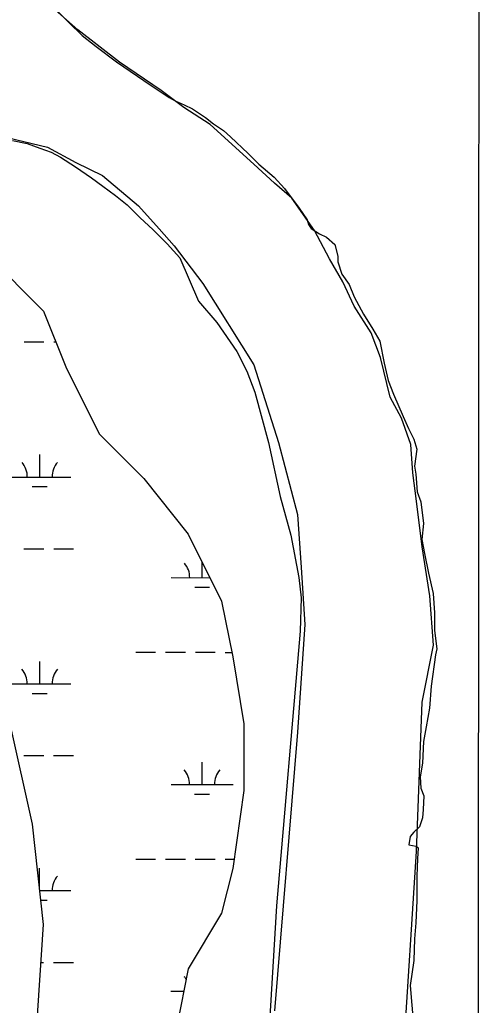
# Model space of a CAD drawing. Extents: x 3245246 to 3283090, y 806824 to 832173.
# Drawn here: x 3259157 to 3259897, y 827159 to 828745 of the extents above; entities that cross this region are included whole.
import ezdxf

# ---------------------------------------------------------------- set-up
doc = ezdxf.new("R2010")
doc.units = 0
for name, color, linetype in [('V-GRID-MAJR', 7, 'Continuous'), ('V-SITE-VEGE', 7, 'Continuous'), ('V-TOPO-SHOR', 7, 'Continuous'), ('V-WETL-SWMP', 7, 'Continuous')]:
    doc.layers.add(name, color=color, linetype=linetype)

msp = doc.modelspace()

# ---------------------------------------------------------------- linework, layer by layer
at = {"layer": 'V-GRID-MAJR'}
msp.add_spline([(3259886.4, 812208.7), (3259889.9, 818267.9), (3259893.4, 824330.1), (3259897, 830392.4), (3259897, 830395.5)], degree=3, dxfattribs=at)
at = {"layer": 'V-SITE-VEGE'}
for p, q in [((3259145.9, 828550.7), (3259169.4, 828545.9)), ((3259169.4, 828545.9), (3259189.4, 828538.4)), ((3259189.4, 828538.4), (3259208, 828531.9)), ((3259208, 828531.9), (3259222.7, 828523.7)), ((3259222.7, 828523.7), (3259247, 828508.5)), ((3259247, 828508.5), (3259272.8, 828490.4)), ((3259272.8, 828490.4), (3259291, 828477.2)), ((3259291, 828477.2), (3259311.7, 828462.2)), ((3259311.7, 828462.2), (3259330.1, 828447.2)), ((3259330.1, 828447.2), (3259350.8, 828427)), ((3259350.8, 828427), (3259372.2, 828406.9)), ((3259372.2, 828406.9), (3259394.4, 828384.2)), ((3259394.4, 828384.2), (3259415.1, 828362)), ((3259415.1, 828362), (3259445, 828292.3)), ((3259445, 828292.3), (3259474.5, 828257.8)), ((3259474.5, 828257.8), (3259506.5, 828211.2)), ((3259506.5, 828211.2), (3259522.7, 828179.6)), ((3259522.7, 828179.6), (3259535.6, 828146)), ((3259535.6, 828146), (3259557.6, 828064.9)), ((3259557.6, 828064.9), (3259576.7, 827978)), ((3259576.7, 827978), (3259593.4, 827915.7)), ((3259593.4, 827915.7), (3259606.6, 827847.9)), ((3259606.6, 827847.9), (3259610, 827814.7)), ((3259610, 827814.7), (3259608.7, 827761.5)), ((3259608.7, 827761.5), (3259570.4, 827319.2)), ((3259570.4, 827319.2), (3259526.2, 826574.3))]:
    msp.add_line(p, q, dxfattribs=at)
msp.add_lwpolyline([(3259217.1, 828759.7), (3259236.6, 828739.8), (3259257.8, 828719.5), (3259280.3, 828701.8), (3259313.1, 828677), (3259368.6, 828639.3), (3259398, 828620), (3259407.3, 828614.3), (3259421.9, 828608.2), (3259435.2, 828601.4), (3259456.5, 828587.8), (3259469.3, 828577.3), (3259485.1, 828566.5), (3259496.6, 828556.6), (3259524.8, 828529.9), (3259542.3, 828512.8), (3259566.6, 828491.8), (3259583.2, 828473.4), (3259607.2, 828442), (3259619.8, 828422.8), (3259622, 828415.6), (3259626.6, 828409.2), (3259639.9, 828400.4), (3259650.9, 828395.1), (3259664.2, 828383.4), (3259669.1, 828364.4), (3259669.1, 828355.6), (3259675.6, 828335.5), (3259687.4, 828318.8), (3259695.7, 828299.4), (3259710.5, 828271), (3259725.4, 828247.1), (3259737.1, 828227.7), (3259744, 828192.4), (3259750.4, 828164.3), (3259758.8, 828142.6), (3259774.4, 828106.6), (3259783.1, 828087.6), (3259791.8, 828070.1), (3259796.4, 828054.2), (3259792.6, 828026.8), (3259794.9, 828013.9), (3259796.8, 827985.4), (3259802.9, 827969.1), (3259807.1, 827934.6), (3259804.4, 827908.7), (3259809, 827886), (3259815.4, 827854.8), (3259822.7, 827821.8), (3259824.6, 827790.7), (3259825, 827762.6), (3259828.4, 827732.9), (3259826.5, 827723.5), (3259819.3, 827673), (3259816.6, 827637.6), (3259811.7, 827607.3), (3259807.1, 827583.7), (3259805.6, 827549.2), (3259801.8, 827527.1), (3259802.6, 827508.9), (3259807.9, 827496.4), (3259806.8, 827474.4), (3259805.7, 827461.1), (3259800.7, 827446.3), (3259791.6, 827437.9), (3259785.5, 827431.1), (3259783.6, 827417.8), (3259795.4, 827415.5), (3259798.5, 827412.5), (3259797.3, 827395), (3259796.6, 827367.3), (3259796.6, 827328.2), (3259794.7, 827292.1), (3259792.8, 827266.3), (3259791.7, 827231.7), (3259785.6, 827191.5), (3259790.9, 827128.1)], dxfattribs=at)
at = {"layer": 'V-TOPO-SHOR'}
for points in [[(3259774.7, 827080.8), (3259796, 827406.7), (3259805.2, 827647.3), (3259823.4, 827738.7), (3259817.3, 827817.9), (3259805.2, 827897.1), (3259796, 827970.2), (3259789.9, 828015.9), (3259786.9, 828061.6), (3259771.7, 828104.2), (3259771.7, 828104.2), (3259753.4, 828137.7), (3259738.2, 828201.7), (3259722.9, 828241.3), (3259695.5, 828283.9), (3259677.2, 828323.5), (3259655.9, 828360.1), (3259631.5, 828405.8), (3259595, 828457.6), (3259567.6, 828481.9), (3259534.1, 828512.4), (3259464, 828576.4), (3259421.4, 828603.8), (3259384.8, 828631.2), (3259317.8, 828676.9), (3259250.8, 828728.7), (3259196, 828777.4)], [(3259125.9, 828558.1), (3259202, 828539.8), (3259247.7, 828515.4), (3259290.4, 828494.1), (3259348.3, 828445.4), (3259381.8, 828408.8), (3259406.1, 828381.4), (3259451.8, 828320.5), (3259534.1, 828189.5), (3259573.7, 828064.6), (3259604.1, 827948.9), (3259610.2, 827863.6), (3259616.3, 827772.2), (3259604.1, 827598.6), (3259567.6, 827150.8)]]:
    msp.add_lwpolyline(points, dxfattribs=at)
at = {"layer": 'V-WETL-SWMP'}
for p, q in [((3259164.2, 828226.6), (3259196.2, 828226.5)), ((3259212.2, 828226.5), (3259215.4, 828226.5)), ((3259189.5, 828009.3), (3259189.6, 828045.3)), ((3259139.5, 828009.3), (3259239.5, 828009.3)), ((3259177.5, 827993.9), (3259201.5, 827993.9)), ((3259164.1, 827893.9), (3259196.1, 827893.9)), ((3259212.1, 827893.9), (3259244.1, 827893.9)), ((3259450.9, 827847.3), (3259450.9, 827872.7)), ((3259400.9, 827847.4), (3259463.6, 827847.3)), ((3259438.9, 827831.9), (3259462.9, 827831.9)), ((3259344, 827727.3), (3259376, 827727.3)), ((3259392, 827727.3), (3259424, 827727.3)), ((3259440, 827727.3), (3259472, 827727.3)), ((3259488, 827727.2), (3259498.8, 827727.2)), ((3259189.4, 827676.6), (3259189.4, 827712.6)), ((3259139.4, 827676.7), (3259239.4, 827676.6)), ((3259177.4, 827661.2), (3259201.4, 827661.2)), ((3259163.9, 827561.2), (3259195.9, 827561.2)), ((3259211.9, 827561.2), (3259243.9, 827561.2)), ((3259450.8, 827514.7), (3259450.8, 827550.7)), ((3259400.8, 827514.7), (3259500.8, 827514.6)), ((3259438.8, 827499.2), (3259462.8, 827499.2)), ((3259343.9, 827394.6), (3259375.9, 827394.6)), ((3259391.9, 827394.6), (3259423.9, 827394.6)), ((3259439.9, 827394.6), (3259471.9, 827394.6)), ((3259487.9, 827394.6), (3259502.4, 827394.6)), ((3259189.3, 827346.7), (3259189.3, 827380)), ((3259189.6, 827344), (3259239.3, 827343.9)), ((3259191.3, 827328.5), (3259201.2, 827328.5)), ((3259191.5, 827228.5), (3259195.8, 827228.5)), ((3259211.8, 827228.5), (3259243.8, 827228.5)), ((3259400.6, 827182), (3259421.4, 827182))]:
    msp.add_line(p, q, dxfattribs=at)
msp.add_lwpolyline([(3259106, 828365.8), (3259195.6, 828276.1), (3259231.4, 828186.4), (3259285.2, 828078.8), (3259356.9, 828007.1), (3259428.6, 827917.4), (3259482.3, 827809.8), (3259500.3, 827720.1), (3259518.2, 827612.5), (3259518.2, 827504.9), (3259500.3, 827379.3), (3259482.3, 827307.6), (3259428.6, 827217.9), (3259410.6, 827128.2), (3259392.7, 827020.6), (3259392.7, 826805.4), (3259374.8, 826715.7), (3259303.1, 826715.7), (3259213.5, 826841.3), (3259195.6, 826966.8), (3259177.7, 827020.6), (3259195.6, 827289.6), (3259177.7, 827451.1), (3259141.8, 827612.5)], dxfattribs=at)
for centre, start, end in [((3259134.3, 828009.8), 359.2032, 40.7468), ((3259244.8, 828009.8), 139.2032, 180.7468), ((3259395.7, 827847.8), 359.2032, 40.7468), ((3259134.2, 827677.1), 359.2032, 40.7468), ((3259244.6, 827677.1), 139.2032, 180.7468), ((3259395.5, 827515.2), 359.2032, 40.7468), ((3259506, 827515.1), 139.2032, 180.7468), ((3259244.5, 827344.4), 139.2032, 180.7468), ((3259395.4, 827182.5), 32.0972, 40.7468)]:
    msp.add_arc(centre, 35.2, start, end, dxfattribs=at)

doc.saveas('drawing.dxf')
